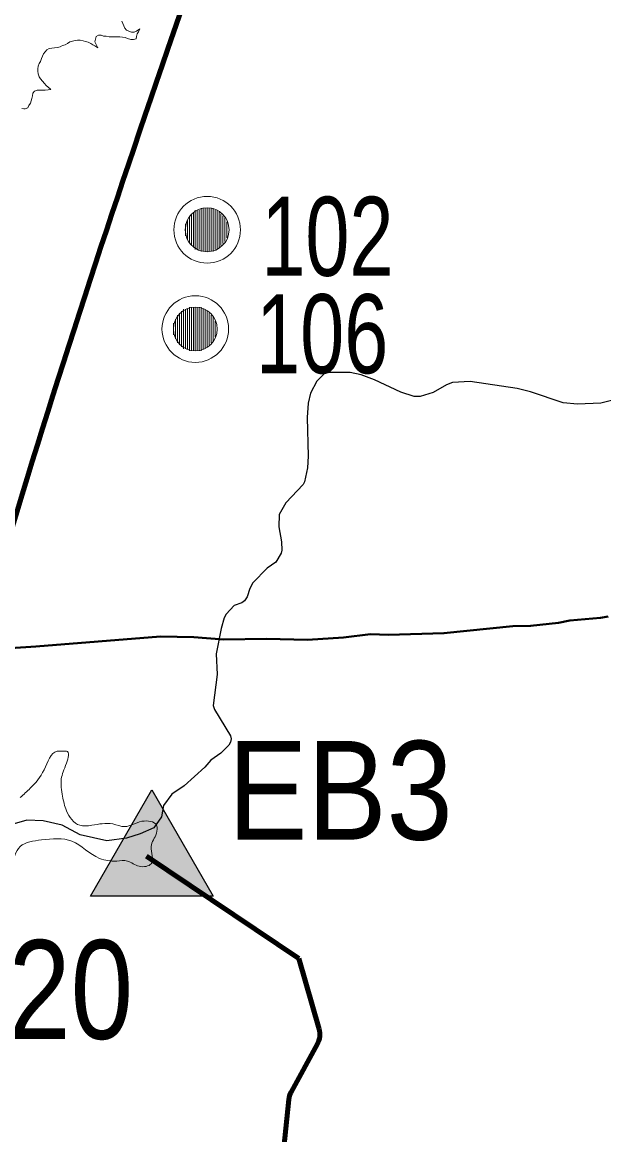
# Model space of a CAD drawing. Extents: x 553962 to 842807, y 8883888 to 9032388.
# Drawn here: x 740237 to 743181, y 8958845 to 8964474 of the extents above; entities that cross this region are included whole.
import ezdxf
from ezdxf.enums import TextEntityAlignment as Align

# ---------------------------------------------------------------- set-up
doc = ezdxf.new("R2010")
doc.units = 0
doc.header["$LTSCALE"] = 160
for name, color, linetype, lineweight in [('15', 7, 'Continuous', 25), ('21', 7, 'Continuous', 25), ('27', 7, 'Continuous', 90), ('32', 7, 'Continuous', 13), ('33', 7, 'Continuous', 13), ('7', 7, 'Continuous', 90), ('8', 7, 'Continuous', 13)]:
    doc.layers.add(name, color=color, linetype=linetype, lineweight=lineweight)

msp = doc.modelspace()

# ---------------------------------------------------------------- hatches: boundary and pattern name
at = {"layer": '7'}
msp.add_hatch(color=256, dxfattribs=at).paths.add_polyline_path([(740892.2, 8960589.6), (741203, 8960051.4), (740581.5, 8960051.4)])

# ---------------------------------------------------------------- linework, layer by layer
at = {"layer": '15', "lineweight": 40}
for points in [[(740936, 8961365.4), (741106, 8961363.1), (741255.2, 8961350.5), (741473.6, 8961354.7), (741680.7, 8961348.7), (741862.6, 8961361.5), (742000.8, 8961377.5), (742091.8, 8961374.1), (742371.4, 8961382.9), (742720, 8961418.4), (742810.6, 8961420), (742952.1, 8961435.7), (743009.9, 8961446.4), (743164.6, 8961460), (743203.2, 8961467.8)], [(739168.8, 8961271.6), (739303.4, 8961273.3), (739754.5, 8961306.8), (739829, 8961307.2), (739953.4, 8961299), (740034.8, 8961298.8), (740177.7, 8961306.9), (740305.3, 8961315.9), (740936, 8961365.4)]]:
    msp.add_lwpolyline(points, dxfattribs=at)
at = {"layer": '21'}
for points in [[(743396.8, 8962603.5), (743166.5, 8962546.1), (743047.6, 8962542.2), (742976.3, 8962548.2), (742809.3, 8962603.4), (742742, 8962620.6), (742503.9, 8962656.4), (742414.9, 8962651.2), (742384.4, 8962639.1), (742317.6, 8962601.5), (742252, 8962581.2), (742220.5, 8962580.9), (742154.4, 8962603), (742020.2, 8962664.4), (741952.5, 8962690.6), (741896.7, 8962701.6), (741793.5, 8962701.4), (741767.5, 8962696.3), (741728.8, 8962657.4), (741696.6, 8962597.8)], [(741696.6, 8962597.8), (741684.6, 8962546.2), (741679.4, 8962474.3), (741684.9, 8962278.9), (741680.2, 8962219.3), (741665.6, 8962148.2), (741658.8, 8962134.5), (741571.5, 8962042.2), (741537.4, 8961982.9), (741535.5, 8961921.5), (741549.8, 8961845.3), (741550.9, 8961802.2), (741547.2, 8961787), (741520.9, 8961742.2), (741477.5, 8961711.7), (741404.2, 8961637.5), (741388.6, 8961608.4), (741375, 8961566.5), (741361.2, 8961545.9), (741348.7, 8961536.8), (741309.8, 8961522.3), (741268.5, 8961478.9), (741259.1, 8961460.2), (741244.6, 8961406.9), (741219.1, 8961279.2), (741224.1, 8961174.2), (741202.8, 8961017.3), (741210.1, 8960996.2), (741290.8, 8960863), (741294, 8960848), (741291.9, 8960831.6), (741282.2, 8960817), (741242.1, 8960776.6), (741191.1, 8960740.9), (741160.8, 8960704.4), (741056.8, 8960610.3), (740994.5, 8960568.8)], [(740994.5, 8960568.8), (740994.5, 8960568.8), (740952.6, 8960510.5), (740941.8, 8960454.2), (740902.8, 8960397.9), (740833.5, 8960367.6), (740764.2, 8960345.9), (740664.6, 8960332.9), (740530.3, 8960363.2), (740439.3, 8960410.9), (740341.8, 8960432.6), (740259.6, 8960436.9), (740172.9, 8960410.9)]]:
    msp.add_lwpolyline(points, dxfattribs=at)
at = {"layer": '27'}
msp.add_spline([(737594, 8956415), (738398.3, 8956832.5), (739187.6, 8958183), (739727.1, 8960241), (741408.1, 8965589.6)], degree=3, dxfattribs=at)
at = {"layer": '32'}
for p, q in [((741053, 8963022), (741053, 8962822)), ((741063, 8963022), (741063, 8962822)), ((741073, 8963022), (741073, 8962822)), ((741083, 8963032), (741083, 8962812)), ((741093, 8963032), (741093, 8962812)), ((741103, 8963032), (741103, 8962812)), ((741113, 8963032), (741113, 8962812)), ((741123, 8963032), (741123, 8962812)), ((741133, 8963032), (741133, 8962812)), ((741143, 8963032), (741143, 8962812)), ((741153, 8963022), (741153, 8962822)), ((741163, 8963022), (741163, 8962822)), ((741013, 8962972), (741013, 8962872)), ((741023, 8962992), (741023, 8962852)), ((741033, 8963002), (741033, 8962842)), ((741043, 8963012), (741043, 8962832)), ((741173, 8963012), (741173, 8962832)), ((741183, 8963002), (741183, 8962842)), ((741193, 8962992), (741193, 8962852)), ((741203, 8962982), (741203, 8962862)), ((741213, 8962962), (741213, 8962882)), ((741003, 8962952), (741003, 8962892))]:
    msp.add_line(p, q, dxfattribs=at)
for radius in [168.7, 111]:
    msp.add_circle((741113, 8962922), radius, dxfattribs=at)
at = {"layer": '33'}
for p, q in [((741143, 8963534), (741143, 8963314)), ((741153, 8963534), (741153, 8963314)), ((741163, 8963534), (741163, 8963314)), ((741173, 8963534), (741173, 8963314)), ((741183, 8963534), (741183, 8963314)), ((741193, 8963534), (741193, 8963314)), ((741203, 8963534), (741203, 8963314)), ((741073, 8963474), (741073, 8963374)), ((741083, 8963494), (741083, 8963354)), ((741093, 8963504), (741093, 8963344)), ((741103, 8963514), (741103, 8963334)), ((741113, 8963524), (741113, 8963324)), ((741123, 8963524), (741123, 8963324)), ((741133, 8963524), (741133, 8963324)), ((741213, 8963524), (741213, 8963324)), ((741223, 8963524), (741223, 8963324)), ((741233, 8963514), (741233, 8963334)), ((741243, 8963504), (741243, 8963344)), ((741253, 8963494), (741253, 8963354)), ((741263, 8963484), (741263, 8963364)), ((741063, 8963454), (741063, 8963394)), ((741273, 8963464), (741273, 8963384))]:
    msp.add_line(p, q, dxfattribs=at)
for radius in [168.7, 111]:
    msp.add_circle((741173, 8963424), radius, dxfattribs=at)
at = {"layer": '7'}
for p, q in [((740866.3, 8960253.8), (741637.6, 8959737)), ((741637.6, 8959737), (741739.6, 8959380)), ((741731.1, 8959304.5), (741597.7, 8959060.8)), ((741586, 8959023.2), (741514.1, 8958337))]:
    msp.add_line(p, q, dxfattribs=at)
at = {"layer": '7', "lineweight": 25}
msp.add_lwpolyline([(740892.2, 8960589.6), (741203, 8960051.4), (740581.5, 8960051.4)], close=True, dxfattribs=at)
at = {"layer": '7'}
for centre, start, end in [((741643.4, 8959352.5), 331.3058, 15.9381), ((741685.4, 8959012.8), 151.3058, 174.0223)]:
    msp.add_arc(centre, 100, start, end, dxfattribs=at)
at = {"layer": '8'}
for points in [[(740247.5, 8964035.6), (740252.1, 8964035.8), (740265.1, 8964041.7), (740270.6, 8964053.7), (740277.8, 8964064.2), (740282, 8964077), (740285.5, 8964089.2), (740289.1, 8964102.7), (740290.8, 8964115.5), (740299.2, 8964125.6), (740311.8, 8964130.8), (740324.6, 8964131), (740338.5, 8964130.8), (740352, 8964131.2), (740368.4, 8964132.1), (740381.7, 8964133.8), (740377.4, 8964137.9), (740367.7, 8964146.2), (740358.2, 8964155), (740348.6, 8964165), (740338.6, 8964176.1), (740329.8, 8964188.2), (740322.4, 8964198.6), (740317.1, 8964213.1), (740315.8, 8964225.9), (740315.6, 8964239), (740316.8, 8964252), (740323, 8964264.9), (740328.5, 8964276.3), (740334.2, 8964290), (740339.4, 8964302), (740344.9, 8964314), (740352.7, 8964325.1), (740362, 8964333.9), (740373.4, 8964341.5), (740386.5, 8964342.7), (740399.9, 8964345.1), (740414.8, 8964346.7), (740428.2, 8964349.8), (740440.7, 8964355.8), (740453.9, 8964360.3), (740466.3, 8964366.9), (740478.3, 8964374.7), (740490.5, 8964377.8), (740504.2, 8964381.3), (740516.7, 8964382.8), (740530.6, 8964382.9), (740545.6, 8964380.1), (740557.8, 8964377.2), (740571, 8964373.4), (740583.7, 8964367.4), (740594.5, 8964360.7), (740603.4, 8964355.7), (740619.7, 8964345.5), (740604.7, 8964375.2), (740606.8, 8964388.3), (740611.6, 8964401.8), (740623.1, 8964409.5), (740635.9, 8964408.3), (740647.8, 8964403.6), (740660.8, 8964403.1), (740677.2, 8964399.9), (740690, 8964400.2), (740703.1, 8964400), (740715.8, 8964399.9), (740730, 8964400.1), (740743.8, 8964399.1), (740757.1, 8964396.2), (740770.1, 8964392), (740786.7, 8964387.5), (740800.6, 8964387.5), (740812.8, 8964390.1), (740814.7, 8964402.7), (740818.8, 8964415.2), (740825.1, 8964426.3), (740831.9, 8964440.6), (740814.4, 8964429.8), (740803, 8964423.4), (740790.5, 8964424.6), (740777.2, 8964428.7), (740764.8, 8964433.6), (740755.4, 8964443.8), (740751.7, 8964456.1), (740746, 8964467.6), (740740.1, 8964479)], [(740235.2, 8964037.1), (740244.5, 8964035.8), (740247.5, 8964035.6)]]:
    msp.add_lwpolyline(points, dxfattribs=at)
msp.add_spline([(740225.8, 8960551), (740277.6, 8960598.2), (740347.1, 8960692), (740414.1, 8960785.8), (740454.2, 8960785.8), (740460.9, 8960785.8), (740460.9, 8960725.5), (740434.2, 8960645.1), (740440.8, 8960558.1), (740460.9, 8960484.4), (740527.9, 8960410.8), (740588.2, 8960410.8), (740695.3, 8960417.5), (740755.6, 8960404.1), (740842.6, 8960430.9), (740916.3, 8960410.8), (740916.3, 8960370.6), (740889.5, 8960303.6), (740889.5, 8960216.6), (740829.2, 8960203.2), (740769, 8960230), (740715.4, 8960230), (740628.3, 8960243.4), (740487.7, 8960330.4), (740333.7, 8960337.1), (740226.6, 8960303.6), (740182.8, 8960200.7)], degree=3, dxfattribs=at)

# ---------------------------------------------------------------- texts
at = {"layer": '32', "width": 0.75}
msp.add_text('106', height=400, dxfattribs=at).set_placement((741420.8, 8962698.3))
at = {"layer": '33', "width": 0.75}
msp.add_text('102', height=400, dxfattribs=at).set_placement((741447.2, 8963191.1))
at = {"layer": '7', "width": 0.9}
msp.add_text('EB3', height=500, dxfattribs=at).set_placement((741847.6, 8960338), align=Align.CENTER)
at = {"layer": '8', "width": 0.85}
msp.add_text('R20', height=500, dxfattribs=at).set_placement((740276.7, 8959330), align=Align.CENTER)

doc.saveas('drawing.dxf')
